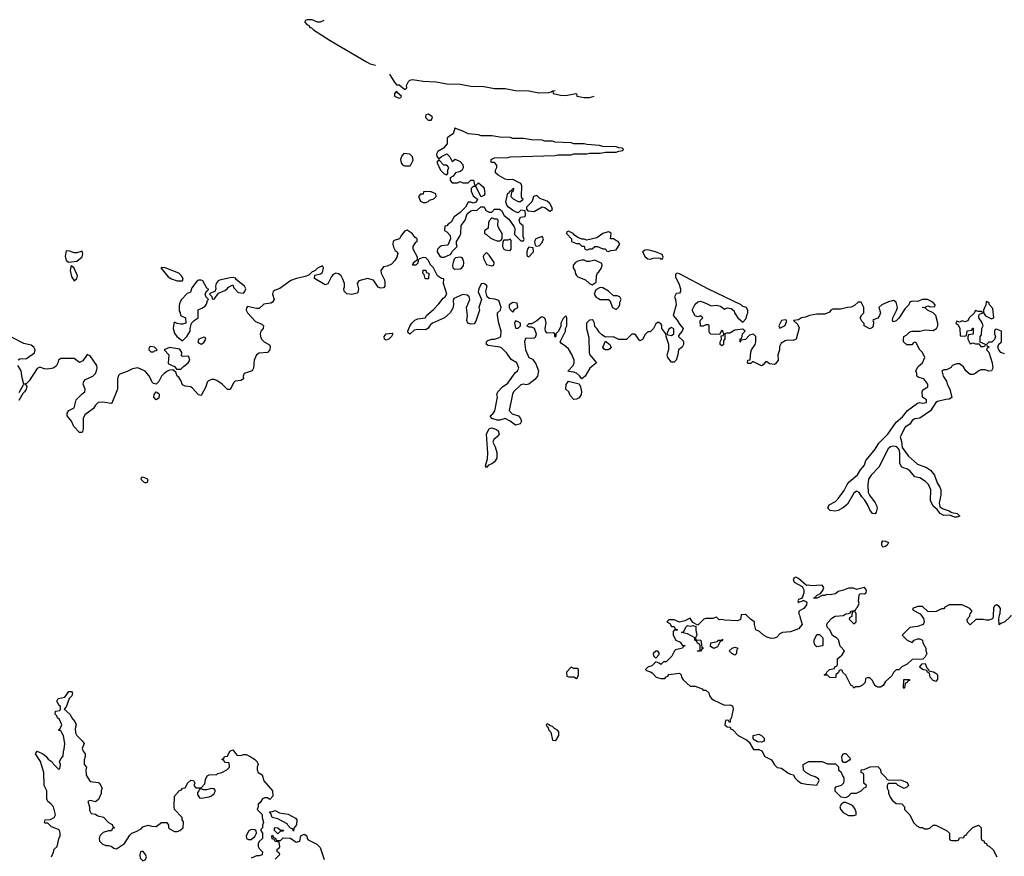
# Model space of a CAD drawing. Header units: inches. Extents: x 2601682 to 2755810, y 449311 to 584050.
# Tile 339 of 505: x 2682317 to 2689768, y 508175 to 514508. Entities that reach past the tile are written whole.
import ezdxf

# ---------------------------------------------------------------- set-up
doc = ezdxf.new("R2010")
doc.units = ezdxf.units.IN
doc.header["$MEASUREMENT"] = 0
doc.layers.add('C6580', color=7, linetype='Continuous')
doc.layers.add('C6581', color=7, linetype='Continuous')

msp = doc.modelspace()

# ---------------------------------------------------------------- linework, layer by layer
at = {"layer": 'C6580', "color": 2}
for points, elevation in [([(2687777.6, 510000), (2687771.6, 509968.4), (2687750, 509958), (2687650, 509962), (2687630, 509968), (2687610, 509966), (2687590, 509986), (2687563.6, 509976.4), (2687510, 509975.3), (2687494, 509970), (2687450, 509926), (2687410, 509946), (2687390, 509978), (2687350, 509958), (2687310, 509948), (2687270, 509966), (2687230, 509966), (2687214, 509950), (2687238, 509938), (2687250, 509914), (2687270, 509914), (2687278, 509898), (2687294, 509890), (2687290, 509886), (2687270, 509886), (2687262, 509878), (2687262, 509850), (2687282, 509810), (2687315.3, 509795.3), (2687332, 509772), (2687354, 509770), (2687338, 509762), (2687334, 509750), (2687281, 509739), (2687272, 509730), (2687251, 509689), (2687210, 509648), (2687190, 509646), (2687170, 509626), (2687156.4, 509636.4), (2687130, 509646), (2687102, 509618), (2687070, 509608), (2687052, 509590), (2687061, 509581), (2687092, 509572), (2687103.6, 509563.6), (2687134, 509530), (2687170, 509522), (2687198, 509522), (2687210, 509534), (2687222, 509538), (2687228.7, 509551.3), (2687310, 509562), (2687322, 509550), (2687324.7, 509530), (2687338, 509510), (2687390, 509462), (2687430, 509462), (2687482, 509442), (2687490, 509434), (2687510, 509434), (2687531.6, 509411.6), (2687538, 509390), (2687551.3, 509370), (2687570, 509356), (2687650, 509318), (2687690, 509322), (2687710, 509314), (2687716, 509290), (2687702, 509218), (2687694, 509210), (2687694, 509190), (2687687.3, 509187.3), (2687682, 509202), (2687670, 509206), (2687658, 509202), (2687654, 509170), (2687670, 509154), (2687692.7, 509152.7), (2687698, 509138), (2687710, 509134), (2687754, 509090), (2687816.9, 509056.9), (2687838, 509038), (2687870, 508984.7), (2687910, 508982.8), (2687934, 508974), (2687956, 508930), (2688006.4, 508906.4), (2688030, 508866.8), (2688050, 508846.8), (2688082, 508842), (2688130, 508806), (2688150, 508796), (2688172, 508792), (2688182, 508770), (2688202, 508750), (2688232, 508730), (2688270, 508720.7), (2688350, 508714), (2688366, 508750), (2688362, 508762), (2688336.4, 508776.4), (2688305.6, 508785.6), (2688266, 508810), (2688247.3, 508827.3), (2688246, 508870), (2688290, 508892), (2688310, 508894), (2688390, 508892), (2688430, 508874), (2688490, 508874), (2688512.7, 508852.7), (2688514, 508830), (2688532.7, 508812.7), (2688543.6, 508783.6), (2688554, 508770), (2688554, 508750), (2688551.6, 508728.4), (2688534, 508710), (2688490, 508698), (2688484.7, 508690), (2688486, 508670), (2688530, 508626), (2688570, 508621), (2688588, 508630), (2688610, 508654), (2688650, 508654), (2688686, 508670), (2688707.3, 508692.7), (2688722, 508698), (2688726, 508710), (2688706, 508730), (2688706, 508790), (2688702, 508802), (2688686, 508810), (2688686, 508830), (2688707.3, 508832.7), (2688752.7, 508852.7), (2688810, 508854), (2688831.6, 508831.6), (2688834, 508810), (2688874, 508770), (2688878, 508758), (2688890, 508754), (2688990, 508752), (2689032.7, 508732.7), (2689042, 508710), (2689030, 508698), (2689010, 508688.7), (2688966, 508710), (2688950, 508726), (2688890, 508726), (2688882, 508710), (2688882, 508690), (2688891.6, 508671.6), (2688892.7, 508652.7), (2688903.6, 508623.6), (2688919.6, 508599.6), (2688950, 508574), (2688991.6, 508571.6), (2689014, 508550), (2689014, 508530), (2689054, 508490), (2689082, 508430), (2689105.4, 508405.4), (2689130, 508394), (2689150, 508394), (2689163.6, 508383.6), (2689190, 508382), (2689206, 508390), (2689228.7, 508411.3), (2689250, 508412), (2689331.6, 508371.6), (2689354, 508350), (2689354, 508310), (2689358, 508298), (2689370, 508294), (2689410, 508294), (2689422, 508298), (2689430, 508314), (2689462, 508318), (2689467.3, 508332.7), (2689482, 508338), (2689486, 508350), (2689530, 508394), (2689572, 508412), (2689594, 508390), (2689594, 508310), (2689598, 508298), (2689612.7, 508292.7), (2689618, 508278), (2689632.7, 508272.7), (2689638, 508258), (2689652.7, 508252.7), (2689683.6, 508223.6), (2689711.6, 508171.6)], 6), ([(2688217, 510000), (2688222, 509990), (2688238, 509930), (2688210, 509898), (2688150, 509873.2), (2688090, 509868.7), (2688070, 509858), (2688047.1, 509832.9), (2688030, 509825.2), (2688004.7, 509824.7), (2687974.6, 509834.6), (2687946, 509850), (2687916.4, 509876.4), (2687888.7, 509888.7), (2687878, 509930), (2687878, 509950), (2687850, 509968), (2687816.3, 510000)], 6), ([(2689139.2, 510000), (2689156, 509976), (2689162, 509950), (2689154, 509930), (2689110, 509915.3), (2689052.7, 509907.3), (2688994, 509850), (2689034, 509810), (2689070, 509794), (2689086, 509810), (2689110, 509822), (2689130, 509822), (2689150, 509812), (2689152, 509790), (2689174, 509750), (2689174, 509730), (2689182, 509710), (2689170, 509686), (2689152.7, 509667.3), (2689070, 509666), (2689034, 509630), (2688991.6, 509608.4), (2688970, 509586), (2688950, 509586), (2688930, 509566), (2688918, 509542), (2688870, 509498), (2688851.1, 509468.9), (2688830, 509455.3), (2688810, 509455.3), (2688800.2, 509460.2), (2688788.9, 509468.9), (2688770, 509506), (2688750, 509526), (2688730, 509526), (2688718, 509522), (2688714, 509490), (2688694, 509470), (2688670, 509458), (2688642, 509458), (2688628.4, 509448.4), (2688622, 509462), (2688606, 509470), (2688570, 509546), (2688547.3, 509567.3), (2688542, 509582), (2688530, 509586), (2688518, 509582), (2688512.7, 509567.3), (2688494, 509550), (2688494, 509530), (2688490, 509526), (2688448.4, 509528.4), (2688430, 509546), (2688410, 509546), (2688406, 509550), (2688422, 509558), (2688426, 509570), (2688446, 509590), (2688482, 509598), (2688486, 509610), (2688502, 509618), (2688506, 509630), (2688506, 509670), (2688540.4, 509699.6), (2688558, 509730), (2688524.7, 509764.7), (2688513.6, 509813.6), (2688498, 509830), (2688467.3, 509847.3), (2688448, 509890), (2688428, 509910), (2688424, 509930), (2688430, 509942), (2688463.1, 509976.9), (2688488, 509992), (2688550, 509998), (2688553, 510000)], 6), ([(2688615.3, 510000), (2688614, 509990), (2688598, 509982), (2688594, 509970), (2688630, 509934), (2688646, 509950), (2688646, 510000)], 6), ([(2689684.8, 510000), (2689684.7, 509990), (2689682, 509978), (2689674, 509970), (2689650, 509962), (2689630, 509962), (2689608.9, 509968.9), (2689552, 509968), (2689510, 509928), (2689488.4, 509948.4), (2689488, 509970), (2689507.3, 509992.7), (2689507.7, 510000)], 6), ([(2689817.3, 510000), (2689814, 509990), (2689771.1, 509948.9), (2689742, 509938), (2689730, 509928), (2689726, 509970), (2689732.7, 510000)], 6), ([(2682558, 508170), (2682574, 508206), (2682578, 508230), (2682602, 508250), (2682612.5, 508307.5), (2682624, 508330), (2682624, 508350), (2682619, 508370), (2682610, 508377.2), (2682559, 508399), (2682530, 508426), (2682510, 508426), (2682506, 508430), (2682510, 508452), (2682550, 508454), (2682578, 508470), (2682588, 508490), (2682574, 508550), (2682552.9, 508572.9), (2682529.3, 508589.3), (2682522, 508610), (2682522, 508670), (2682502, 508710), (2682501.2, 508810), (2682474, 508894), (2682438, 508950), (2682450, 508971), (2682492, 508950), (2682514.4, 508934.4), (2682532, 508910), (2682562, 508890), (2682570, 508874), (2682610, 508834), (2682622, 508838), (2682626, 508870), (2682618, 508890), (2682630, 508914), (2682647.3, 508932.7), (2682648, 508970), (2682654.6, 508985.4), (2682659, 509030), (2682650, 509086), (2682630, 509126), (2682608, 509130), (2682622, 509138), (2682635.3, 509170), (2682618, 509210), (2682603.1, 509223.1), (2682598, 509238), (2682586, 509250), (2682587.3, 509272.7), (2682622, 509278), (2682626, 509290), (2682626, 509310), (2682616.4, 509316.4), (2682598, 509350), (2682609.1, 509370.9), (2682659, 509381), (2682690, 509422), (2682710, 509422), (2682716, 509410), (2682711.3, 509390), (2682691.1, 509368.9), (2682670, 509306), (2682654, 509290), (2682698, 509250), (2682716.9, 509216.9), (2682735.3, 509195.3), (2682744.7, 509170), (2682736.9, 509143.1), (2682738.8, 509110), (2682751, 509090), (2682791.3, 509050), (2682804.7, 509030), (2682791.3, 508990), (2682798, 508970), (2682814, 508950), (2682814, 508930), (2682805.4, 508905.4), (2682804.7, 508870), (2682822, 508850), (2682818, 508830), (2682821, 508790), (2682850, 508742), (2682914.4, 508734.4), (2682922, 508730), (2682942, 508690), (2682934, 508670), (2682934, 508650), (2682914.8, 508605.2), (2682890, 508588.7), (2682850, 508598), (2682834, 508590), (2682844.7, 508550), (2682844.7, 508524.7), (2682858, 508498), (2682890, 508494), (2682910, 508482), (2682951.3, 508471.3), (2682990, 508432), (2683016.9, 508416.9), (2683022, 508402), (2683034, 508390), (2683018, 508382), (2683011.6, 508368.4), (2682990, 508368), (2682950, 508355.3), (2682924.7, 508330), (2682918, 508310), (2682922, 508290), (2682942, 508270), (2682970, 508258), (2682990, 508258), (2683010, 508251.3), (2683030, 508238), (2683050, 508232), (2683110, 508272), (2683150, 508334), (2683166, 508350), (2683198, 508362), (2683236, 508384), (2683250, 508398), (2683290, 508411.3), (2683316.4, 508403.6), (2683350, 508402), (2683390, 508431.3), (2683432, 508430), (2683444.7, 508410), (2683444.7, 508390), (2683450, 508382), (2683490, 508362), (2683510, 508362), (2683530, 508371.3), (2683554, 508390), (2683556.4, 508436.4), (2683546, 508450), (2683546, 508470), (2683489.4, 508529.4), (2683485.2, 508550), (2683488.7, 508630), (2683527.3, 508672.7), (2683542, 508678), (2683548.4, 508691.6), (2683570, 508694), (2683589.1, 508730.9), (2683611.6, 508751.6), (2683632, 508750), (2683642, 508730), (2683634, 508710), (2683650, 508694), (2683690, 508694), (2683717.2, 508722.8), (2683722.7, 508757.3), (2683735.3, 508784.7), (2683750, 508792), (2683810, 508794), (2683818, 508802), (2683846, 508810), (2683886, 508830), (2683906, 508850), (2683902, 508882), (2683870, 508886), (2683862, 508902), (2683850, 508906), (2683848.4, 508911.6), (2683862, 508918), (2683866, 508930), (2683890, 508934), (2683908, 508970), (2683930, 508982), (2683961, 508941), (2683990, 508938), (2684010, 508944.7), (2684030, 508944.7), (2684062, 508930), (2684094, 508910), (2684114, 508890), (2684122, 508870), (2684114, 508850), (2684114, 508830), (2684122, 508810), (2684151.1, 508791.1), (2684166, 508746), (2684231.6, 508671.6), (2684232, 508630), (2684210, 508606), (2684190, 508618), (2684170, 508618), (2684154, 508610), (2684136.9, 508583.1), (2684122, 508570), (2684122, 508550), (2684114, 508530), (2684151.6, 508491.6), (2684152, 508470), (2684162, 508430), (2684154, 508410), (2684154, 508390), (2684142, 508378), (2684142, 508370), (2684154, 508350), (2684154, 508310), (2684130, 508286), (2684122, 508270), (2684122, 508250), (2684130, 508234), (2684154, 508210), (2684152.7, 508187.3), (2684130, 508178), (2684110, 508178), (2684070, 508162)], 2), ([(2684250, 508154), (2684286, 508190), (2684282, 508202), (2684266, 508210), (2684266, 508230), (2684282, 508238), (2684286, 508250), (2684282, 508282), (2684250, 508286), (2684242, 508302), (2684227.3, 508307.3), (2684226, 508330), (2684230, 508334), (2684238, 508318), (2684252.7, 508312.7), (2684258, 508298), (2684270, 508294), (2684290, 508294), (2684310, 508314), (2684367.3, 508312.7), (2684410, 508282), (2684438, 508290), (2684446, 508330), (2684470, 508342), (2684490.9, 508330.9), (2684492, 508310), (2684499.6, 508299.6), (2684567.1, 508267.1), (2684590, 508242), (2684622, 508150)], 2)]:
    msp.add_lwpolyline(points, dxfattribs=dict(at, elevation=elevation))
for points, elevation in [([(2687450, 509726), (2687446, 509730), (2687466, 509734), (2687467.3, 509767.3), (2687462, 509782), (2687447.3, 509787.3), (2687442, 509802), (2687426, 509810), (2687426, 509830), (2687370, 509858), (2687326, 509870), (2687342, 509878), (2687358, 509910), (2687370, 509922), (2687390, 509918), (2687410, 509922), (2687434, 509914), (2687434, 509886), (2687442, 509850), (2687432, 509830), (2687434, 509814), (2687472, 509810), (2687478, 509758), (2687492, 509750), (2687478, 509742), (2687470, 509728.7)], 6), ([(2688350, 509762), (2688338, 509770), (2688328, 509790), (2688328, 509810), (2688350, 509854), (2688370, 509854), (2688394, 509830), (2688394, 509770), (2688390, 509768)], 6), ([(2687570, 509748.7), (2687544, 509764), (2687548, 509790), (2687598, 509802), (2687606, 509810), (2687628, 509812), (2687638, 509818), (2687630, 509806), (2687618, 509802), (2687598, 509762)], 6), ([(2687130, 509728), (2687112, 509710), (2687112.7, 509692.7), (2687130, 509674), (2687156.4, 509703.6), (2687156.4, 509716.4), (2687147.3, 509727.3)], 6), ([(2687730, 509698), (2687706, 509710), (2687686, 509730), (2687708.4, 509751.6), (2687730, 509758), (2687752, 509750), (2687742, 509730), (2687742, 509710)], 6), ([(2689250, 509498), (2689230, 509506), (2689208, 509530), (2689202, 509562), (2689186, 509570), (2689182, 509582), (2689150, 509588), (2689130, 509606), (2689128, 509610), (2689147.3, 509632.7), (2689170, 509634), (2689182, 509602), (2689194, 509590), (2689198, 509578), (2689231.6, 509571.6), (2689256.9, 509556.9), (2689263.6, 509543.6), (2689263.6, 509516.4)], 6), ([(2686490, 509606), (2686454, 509570), (2686458, 509538), (2686470, 509534), (2686510, 509534), (2686530, 509522), (2686535.3, 509524.7), (2686546, 509550), (2686546, 509590), (2686536.4, 509596.4), (2686510, 509598)], 6), ([(2689010, 509446), (2689006, 509450), (2689007.3, 509512.7), (2689050, 509514), (2689050, 509506), (2689038, 509502), (2689034, 509490), (2689018, 509482), (2689014, 509450)], 6), ([(2686310, 509178), (2686302, 509170), (2686310, 509154), (2686314, 509154), (2686322, 509130), (2686336, 509116), (2686350, 509054), (2686370, 509052), (2686380.4, 509059.6), (2686398, 509090), (2686396.4, 509116.4), (2686386, 509130), (2686363.1, 509143.1), (2686350, 509158), (2686326, 509166), (2686326, 509170)], 6), ([(2687930, 509038), (2687901.2, 509041.2), (2687876.4, 509056.4), (2687868, 509068), (2687868, 509090), (2687910, 509098.8), (2687930.5, 509090.5), (2687951, 509070), (2687950, 509046)], 6), ([(2688550, 508886), (2688540.4, 508900.4), (2688538, 508930), (2688550, 508954), (2688570, 508954), (2688599.6, 508919.6), (2688602, 508910), (2688596.9, 508903.1), (2688570, 508886)], 6), ([(2683770, 508688), (2683730, 508678), (2683710, 508678), (2683690, 508686), (2683678, 508682), (2683674, 508670), (2683662, 508658), (2683663.6, 508643.6), (2683678, 508618), (2683694, 508614), (2683750, 508624.7), (2683770, 508632), (2683788, 508650), (2683798, 508670), (2683790, 508686)], 2), ([(2688570, 508582.7), (2688550, 508581.2), (2688532.8, 508567.2), (2688524, 508550), (2688527.3, 508532.7), (2688547.6, 508507.6), (2688590, 508484.9), (2688630, 508484.7), (2688646, 508490), (2688648, 508510), (2688638, 508538), (2688618.9, 508558.9)], 6), ([(2684390, 508366), (2684382, 508382), (2684367.3, 508387.3), (2684346, 508410), (2684342, 508422), (2684270, 508458), (2684228, 508470), (2684218, 508498), (2684207.3, 508512.7), (2684230, 508514), (2684250, 508522), (2684283.6, 508503.6), (2684350, 508494), (2684403.6, 508463.6), (2684414, 508450), (2684412.7, 508412.7), (2684392.7, 508387.3)], 2), ([(2684070, 508378), (2684051.1, 508368.9), (2684031.3, 508330), (2684034, 508310), (2684050, 508302), (2684070, 508302), (2684096, 508324), (2684108.7, 508350), (2684108, 508368), (2684096.4, 508376.4)], 2), ([(2684290, 508374), (2684310, 508374), (2684314, 508370), (2684310, 508366), (2684290, 508366), (2684270, 508346), (2684246, 508370), (2684246, 508390), (2684250, 508392), (2684271.6, 508391.6)], 2), ([(2683250, 508214), (2683231.6, 508208.4), (2683226, 508190), (2683230, 508162), (2683250, 508142), (2683270, 508152), (2683276, 508170), (2683270, 508188)], 2)]:
    msp.add_lwpolyline(points, close=True, dxfattribs=dict(at, elevation=elevation))
at = {"layer": 'C6581', "color": 2}
for points, elevation in [([(2684618.4, 514501.6), (2684591.6, 514488.4), (2684570, 514488), (2684530, 514508), (2684492.7, 514507.3), (2684478, 514502), (2684474, 514490), (2684494, 514470), (2684505.4, 514465.4), (2684512, 514450), (2684525.2, 514445.2), (2684541, 514430), (2684667.3, 514350), (2684940.5, 514190), (2684970, 514174.9), (2685010, 514163.2)], 2), ([(2685116.5, 514096.5), (2685150, 514037.3), (2685163, 514023), (2685170, 514016), (2685190, 514014), (2685230, 513982), (2685238, 513982), (2685248, 513992), (2685243.7, 514010), (2685259.5, 514040.5), (2685269.8, 514050.2), (2685290, 514055.2), (2685370, 514041.8), (2685470, 514038.5), (2685550, 514023.6), (2685650, 514020.9), (2685730, 514005.5), (2685830, 514002), (2685910, 513987.7), (2685990, 513987.4), (2686070, 513971.1), (2686170, 513968.9), (2686246.7, 513953.3), (2686322, 513958), (2686338, 513962), (2686348, 513970)], 2), ([(2686370.4, 513969.6), (2686352.7, 513967.3), (2686354.8, 513950), (2686410, 513936.5), (2686450, 513935.2), (2686526, 513950)], 2), ([(2686531.5, 513948.5), (2686534, 513930), (2686590, 513917.8), (2686630, 513918.9), (2686664, 513930)], 2), ([(2689770, 511979), (2689742, 511990), (2689726, 512010), (2689718, 512030), (2689727.3, 512052.7), (2689746, 512070), (2689746, 512150), (2689710, 512166), (2689698, 512162), (2689694, 512150), (2689694, 512130), (2689702, 512110), (2689692.7, 512087.3), (2689672.7, 512067.3), (2689650, 512066), (2689634, 512050), (2689638, 512038), (2689654, 512030), (2689638, 512022), (2689634, 512010), (2689651.6, 511991.6), (2689676, 511910), (2689682, 511870), (2689672, 511850), (2689650, 511848.7), (2689623.6, 511856.4), (2689590, 511858), (2689570, 511848), (2689550, 511828.7), (2689530, 511822), (2689510, 511822), (2689478, 511850), (2689459, 511879), (2689430, 511902), (2689410, 511902), (2689374, 511890), (2689364.7, 511875.3), (2689351.6, 511868.4), (2689330, 511858), (2689310, 511858), (2689294, 511850), (2689306, 511810), (2689330.7, 511770.7), (2689336, 511750), (2689356, 511710), (2689370, 511648), (2689350, 511635.3), (2689326, 511634), (2689262, 511618), (2689250.8, 511609.2), (2689210, 511547.3), (2689130, 511492.7), (2689090, 511486), (2689070, 511474), (2689053.4, 511446.6), (2689017.5, 511422.5), (2688983.5, 511356.5), (2688981, 511350), (2688990, 511314), (2688994, 511270), (2689043.4, 511203.4), (2689110, 511143), (2689178, 511118), (2689210, 511097.3), (2689240.4, 511060.4), (2689261.2, 511001.2), (2689280.4, 510970), (2689286.7, 510950), (2689286.7, 510910), (2689274.9, 510850), (2689280.9, 510820.9), (2689304.9, 510804.9), (2689350.3, 510790.3), (2689370, 510777.3), (2689410.8, 510770), (2689431, 510750), (2689410, 510742), (2689390, 510742.7), (2689356.5, 510756.5), (2689310, 510754), (2689282.7, 510770), (2689260.2, 510800.2), (2689230, 510825.2), (2689208.3, 510868.3), (2689213, 510950), (2689195.6, 510990), (2689172.3, 511012.3), (2689130, 511039.3), (2689090, 511048.7), (2689055.1, 511090), (2689030, 511109.3), (2689010, 511113.2), (2688990, 511124), (2688978, 511150), (2688978, 511230), (2688973.6, 511253.6), (2688953.8, 511273.8), (2688930, 511279.6), (2688905.8, 511274.2), (2688890, 511259.3), (2688818.7, 511121.3), (2688759.3, 511060.7), (2688740.4, 511030), (2688734.2, 510985.8), (2688738.4, 510930), (2688748.4, 510908.4), (2688790.3, 510850.3), (2688801.6, 510830), (2688806, 510810), (2688798.8, 510781.2), (2688790, 510768), (2688770, 510769), (2688750, 510797.2), (2688734.3, 510834.3), (2688711.5, 510871.5), (2688690, 510896), (2688670, 510929.2), (2688650, 510938.4), (2688630, 510922.7), (2688580.3, 510839.7), (2688550, 510814.5), (2688510, 510792.3), (2688487.2, 510787.2), (2688450, 510792.7), (2688432.7, 510810), (2688443.5, 510836.5), (2688490, 510862), (2688513.2, 510886.8), (2688556.6, 510943.4), (2688579.6, 510990), (2688594.5, 511010), (2688656.1, 511063.9), (2688679.1, 511100.9), (2688710, 511136), (2688720.9, 511170), (2688734.5, 511190), (2688790, 511257.3), (2688817.7, 511302.3), (2688886.6, 511370), (2688950, 511461), (2688998, 511502), (2689035.3, 511550), (2689110, 511604.7), (2689130, 511611.3), (2689150, 511606), (2689178, 511610), (2689178, 511630), (2689148.7, 511650), (2689145.2, 511690), (2689152.7, 511707.3), (2689188.7, 511730), (2689188.7, 511750), (2689158, 511790), (2689120.4, 511800.4), (2689106, 511810), (2689106, 511830), (2689098, 511850), (2689116.4, 511883.6), (2689148, 511910), (2689166, 511950), (2689148, 511990), (2689128, 512010), (2689102, 512062), (2689090, 512066), (2689078, 512062), (2689074, 512050), (2689067.3, 512047.3), (2689030, 512046), (2689006, 512070), (2689006, 512090), (2689008, 512110), (2689030, 512122), (2689053.6, 512146.4), (2689070, 512151), (2689128.9, 512151.1), (2689170, 512161), (2689230, 512154.8), (2689255.3, 512170), (2689264, 512190), (2689264, 512210), (2689249, 512269), (2689229.1, 512289.1), (2689186, 512310), (2689170, 512326), (2689146, 512330), (2689169, 512331), (2689190, 512342), (2689210, 512334), (2689242, 512338), (2689246, 512350), (2689226, 512370), (2689188, 512390), (2689150, 512391.1), (2689110, 512376), (2689070, 512378), (2689054, 512370), (2689044.7, 512350), (2689018, 512322), (2688970, 512249), (2688950, 512228.7), (2688930, 512222), (2688922, 512230), (2688925.2, 512250), (2688952.9, 512307.1), (2688959, 512330), (2688948.9, 512368.9), (2688930, 512382), (2688892.3, 512372.3), (2688841, 512350), (2688818, 512330), (2688831, 512290), (2688824.7, 512270), (2688810, 512249), (2688782, 512238), (2688774, 512230), (2688778, 512218), (2688776, 512190), (2688770, 512178), (2688750, 512168), (2688708, 512190), (2688707.3, 512207.3), (2688690, 512226), (2688678, 512250), (2688690, 512274), (2688706, 512290), (2688706, 512330), (2688686, 512370), (2688662, 512370), (2688634.4, 512345.6), (2688608.2, 512331.8), (2688582, 512330), (2688530, 512315.6), (2688470, 512317), (2688456, 512310), (2688445.2, 512294.8), (2688410, 512278), (2688350, 512278.4), (2688294, 512270), (2688263.4, 512256.6), (2688234, 512250), (2688210, 512235.3), (2688174, 512230), (2688203.6, 512203.6), (2688216, 512176), (2688192, 512090), (2688170, 512079), (2688130, 512082), (2688110, 512078), (2688079.8, 512060.2), (2688066.4, 512033.6), (2688066, 512010), (2688054.8, 511970), (2688058, 511930), (2688037.3, 511902.7), (2688030, 511899), (2687990, 511902), (2687970, 511918), (2687962, 511918), (2687943.6, 511896.4), (2687930, 511888.7), (2687870, 511918), (2687862, 511918), (2687850, 511906), (2687830, 511906), (2687826, 511910), (2687828, 511930), (2687846, 511934), (2687848.9, 511991.1), (2687855.3, 512010), (2687882, 512050), (2687888.7, 512070), (2687888, 512110), (2687870, 512128), (2687841, 512119), (2687810, 512088), (2687778, 512082), (2687770, 512066), (2687768.4, 512091.6), (2687782, 512098), (2687786, 512130), (2687806, 512150), (2687790, 512166), (2687730, 512158), (2687690, 512135.3), (2687664.7, 512135.3), (2687654, 512130), (2687652.7, 512092.7), (2687642, 512078), (2687642, 512050), (2687630, 512038), (2687618, 512050), (2687618, 512070), (2687628, 512090), (2687626, 512114), (2687642, 512118), (2687646, 512130), (2687638, 512150), (2687630, 512158), (2687614, 512126), (2687547.3, 512127.3), (2687538, 512138), (2687535.3, 512150), (2687533.6, 512193.6), (2687530, 512198), (2687510, 512198), (2687490, 512188), (2687468, 512188), (2687466, 512230), (2687486, 512250), (2687470, 512266), (2687450, 512258), (2687430, 512266), (2687406, 512310), (2687430, 512354), (2687448.4, 512371.6), (2687470, 512378), (2687510, 512362.8), (2687550, 512341), (2687590, 512347.7), (2687619.9, 512339.9), (2687650, 512318), (2687670, 512326), (2687702, 512322), (2687724.7, 512304.7), (2687726.8, 512290), (2687750.7, 512250), (2687790, 512218), (2687814.2, 512245.8), (2687821.2, 512278.8), (2687828, 512290), (2687827.3, 512307.3), (2687818, 512330), (2687790, 512338), (2687778, 512350), (2687530, 512469), (2687310, 512584), (2687290, 512588), (2687281, 512579), (2687279.6, 512559.6), (2687304.7, 512510), (2687318, 512470), (2687318, 512450), (2687310, 512438), (2687285.4, 512434.6), (2687271.3, 512410), (2687281, 512390), (2687284, 512350), (2687262, 512270), (2687293.7, 512233.7), (2687310, 512202), (2687338, 512170), (2687331.3, 512150), (2687302, 512118), (2687302, 512110), (2687336.8, 512076.8), (2687341, 512070), (2687341, 512050), (2687330.6, 512029.4), (2687302, 512010), (2687298, 511970), (2687284.7, 511930), (2687270, 511915.3), (2687250, 511915.3), (2687222, 511950), (2687218, 511970), (2687228.4, 512011.6), (2687228.7, 512050), (2687208.7, 512110), (2687208, 512130), (2687175.3, 512170), (2687175.3, 512195.3), (2687170, 512206), (2687150, 512218), (2687130, 512206), (2687114, 512170), (2687094, 512150), (2687090, 512146), (2687070, 512146), (2687050, 512126), (2687030, 512086), (2687010, 512078), (2686980.4, 512120.4), (2686970, 512128), (2686950, 512128), (2686910, 512088), (2686850, 512088), (2686810, 512108), (2686750, 512106), (2686723.1, 512123.1), (2686703.1, 512143.1), (2686688.4, 512168.4), (2686670, 512186), (2686668, 512210), (2686658, 512230), (2686650, 512235.3), (2686630, 512234), (2686606, 512210), (2686607.3, 512170), (2686623.5, 512103.5), (2686627.3, 511990), (2686631.3, 511970), (2686682, 511910), (2686631, 511870), (2686597.3, 511810), (2686570, 511788.7), (2686553.3, 511813.3), (2686531.3, 511831.3), (2686510, 511840.9), (2686470, 511846), (2686468.7, 511850), (2686505.2, 511890), (2686514, 511910), (2686513.2, 511930), (2686494.8, 511974.8), (2686470, 512015.3), (2686450, 512035.3), (2686416.4, 512056.4), (2686408, 512070), (2686448, 512150), (2686448, 512170), (2686458, 512190), (2686458, 512250), (2686450, 512266), (2686430, 512246), (2686418, 512222), (2686412, 512210), (2686411.6, 512188.4), (2686394, 512150), (2686374, 512130), (2686374, 512110), (2686370, 512106), (2686366, 512110), (2686366, 512130), (2686356.4, 512136.4), (2686310, 512135.3), (2686295.3, 512150), (2686293.2, 512170), (2686301.2, 512210), (2686297.2, 512237.2), (2686290, 512248), (2686270, 512258), (2686263.6, 512256.4), (2686230.9, 512229.1), (2686190, 512206), (2686170, 512206), (2686154, 512190), (2686170, 512182), (2686190, 512182), (2686210, 512172), (2686224.7, 512130), (2686223.6, 512116.4), (2686218, 512102), (2686210, 512098), (2686144.7, 512095.3), (2686138, 512070), (2686145.5, 512010), (2686170, 511952), (2686198, 511938), (2686223.5, 511903.5), (2686242.8, 511850), (2686234.8, 511810), (2686216.3, 511783.7), (2686170, 511749), (2686150, 511744), (2686130, 511749), (2686110, 511744), (2686054, 511690), (2686045.5, 511674.5), (2686020.7, 511550), (2686044.1, 511524.1), (2686091, 511510), (2686107.3, 511490), (2686114.8, 511470), (2686104.7, 511450), (2686070, 511439.3), (2686030, 511469.2), (2685990, 511489), (2685950, 511475.3), (2685930, 511475.3), (2685890, 511488.7), (2685878, 511510), (2685896.5, 511523.5), (2685913.4, 511546.6), (2685934, 511650), (2685928, 511670), (2685935.3, 511690), (2685971.9, 511728.1), (2686010, 511757.3), (2686066, 511834), (2686084, 511850), (2686095.1, 511870), (2686079, 511910), (2686036.6, 511936.6), (2686002.7, 511982.7), (2685963, 512023), (2685950, 512029.6), (2685862.5, 512042.5), (2685848.7, 512050), (2685849, 512070), (2685860.7, 512079.3), (2685889.6, 512090.4), (2685910, 512090.6), (2685940.9, 512099.1), (2685959, 512110), (2685960.9, 512150), (2685943.7, 512210), (2685933.2, 512270), (2685934, 512290), (2685955.3, 512310), (2685962, 512330), (2685942, 512382), (2685913.2, 512393.2), (2685870, 512397.2), (2685854, 512410), (2685844, 512450), (2685854, 512490), (2685844.7, 512504.7), (2685830, 512512.3), (2685810, 512509), (2685790.8, 512470), (2685787.9, 512447.9), (2685811.3, 512388.7), (2685792, 512330), (2685796, 512310), (2685770, 512226), (2685755.3, 512204.7), (2685730, 512202), (2685708, 512210), (2685702, 512230), (2685706.6, 512270), (2685699.3, 512330), (2685722.7, 512390), (2685721.2, 512401.2), (2685719, 512410), (2685702.7, 512422.7), (2685670, 512426.6), (2685603, 512397), (2685597.3, 512382.7), (2685600.5, 512350), (2685595.5, 512324.5), (2685574.8, 512290), (2685531, 512250), (2685442, 512210), (2685424, 512196), (2685407.5, 512172.5), (2685390, 512161.2), (2685330, 512163.7), (2685303, 512157), (2685270, 512128), (2685258, 512138), (2685255.3, 512150), (2685268.4, 512188.4), (2685284, 512210), (2685307.2, 512232.8), (2685330, 512244), (2685388.7, 512251.3), (2685395.3, 512270), (2685450, 512316), (2685490, 512358), (2685520.7, 512399.3), (2685538, 512410), (2685548.7, 512430), (2685524, 512510), (2685526, 512546), (2685510, 512548), (2685478, 512570), (2685448, 512630), (2685429, 512649), (2685408.7, 512688.7), (2685390, 512706), (2685370, 512708), (2685342, 512698), (2685332, 512688), (2685330, 512666), (2685314, 512650), (2685289.1, 512649.1), (2685298, 512662), (2685298, 512670), (2685327.3, 512692.7), (2685328, 512710), (2685294, 512770), (2685294, 512790), (2685315.3, 512824.7), (2685326, 512830), (2685326, 512850), (2685310, 512858), (2685288, 512890), (2685250, 512914), (2685230, 512908), (2685202, 512870), (2685192, 512848), (2685150, 512835.3), (2685144.7, 512830), (2685141, 512810), (2685145.4, 512785.4), (2685159.6, 512759.6), (2685174, 512750), (2685178, 512738), (2685170.7, 512709.3), (2685155.3, 512684.7), (2685130, 512658), (2685096.9, 512643.1), (2685070, 512638), (2685051.3, 512610), (2685052, 512588), (2685078, 512538), (2685081.7, 512521.7), (2685079.3, 512490), (2685070, 512478), (2685050, 512475.6), (2685030, 512482.9), (2684995.3, 512535.3), (2684948.9, 512548.9), (2684884.7, 512530), (2684871.3, 512510), (2684881, 512470), (2684876, 512444), (2684870, 512438), (2684830, 512428.7), (2684793.6, 512433.6), (2684773.2, 512453.2), (2684769.2, 512470), (2684774.2, 512485.8), (2684774, 512510), (2684763.9, 512543.9), (2684750, 512569), (2684730, 512585.2), (2684710, 512589.2), (2684690, 512579), (2684677.1, 512562.9), (2684650, 512508), (2684636.9, 512503.1), (2684630, 512502), (2684549.3, 512549.3), (2684550, 512574), (2684594.6, 512585.4), (2684610, 512594), (2684615.3, 512630), (2684610, 512646), (2684570, 512628), (2684550, 512606), (2684530, 512599), (2684504.7, 512575.3), (2684477, 512563), (2684412, 512550), (2684370, 512534.5), (2684285.8, 512474.2), (2684250, 512461.2), (2684236, 512450), (2684231, 512430), (2684242.8, 512390), (2684230.5, 512369.5), (2684218, 512362), (2684164.9, 512355.1), (2684130, 512322), (2684110, 512321.2), (2684042, 512338), (2684032.7, 512327.3), (2684032, 512310), (2684041, 512290), (2684102.8, 512222.8), (2684150, 512202.8), (2684162.8, 512190), (2684158.8, 512170), (2684142, 512150), (2684136.3, 512130), (2684139.1, 512110), (2684146.8, 512090), (2684168.4, 512068.4), (2684207.3, 512047.3), (2684213.7, 512033.7), (2684210.6, 512010), (2684192.2, 511987.8), (2684130, 511984.5), (2684108.5, 511971.5), (2684090.6, 511930), (2684087, 511870), (2684075.5, 511850), (2684016, 511830), (2684007.3, 511810), (2684010, 511789), (2683990, 511776), (2683948.3, 511771.7), (2683937.3, 511762.7), (2683910, 511709.3), (2683890, 511709.4), (2683849.4, 511750), (2683810, 511778), (2683790, 511784.5), (2683770, 511783.7), (2683746, 511774), (2683736.3, 511763.7), (2683726, 511730), (2683690, 511664), (2683670, 511669), (2683622.5, 511722.5), (2683610, 511729.3), (2683570, 511733.2), (2683550, 511745.2), (2683538, 511778), (2683521.2, 511801.2), (2683509.2, 511810), (2683499, 511839), (2683476.4, 511856.4), (2683450, 511855.3), (2683430, 511846), (2683410, 511829.4), (2683390.6, 511810), (2683370.4, 511769.6), (2683350, 511748.7), (2683330, 511753.2), (2683321.6, 511761.6), (2683294.5, 511814.5), (2683267.2, 511847.2), (2683212.3, 511872.3), (2683170, 511866), (2683130, 511843.7), (2683075.5, 511824.5), (2683064.9, 511815.1), (2683056.3, 511790), (2683057.1, 511710), (2683015.3, 511604.7), (2683010, 511602), (2682947.5, 511612.5), (2682910.7, 511609.3), (2682891, 511590), (2682875.9, 511564.1), (2682810, 511516), (2682797.1, 511490), (2682797.3, 511410), (2682793.4, 511390), (2682790, 511382), (2682770, 511382), (2682727.8, 511427.8), (2682710, 511469), (2682677.2, 511510), (2682677.2, 511530), (2682689, 511550), (2682729.3, 511570.7), (2682745.1, 511630), (2682790, 511676.3), (2682809.2, 511690), (2682814, 511710), (2682797.2, 511750), (2682802, 511770), (2682816.5, 511783.5), (2682870, 511810.8), (2682890, 511831), (2682899.5, 511850), (2682904.5, 511870), (2682902, 511890), (2682850, 511964), (2682827.3, 511972.7), (2682794.6, 511925.4), (2682770, 511914), (2682730, 511942.7), (2682630, 511942.7), (2682611, 511930), (2682606.8, 511910), (2682593.7, 511886.3), (2682570.7, 511869.3), (2682530, 511862), (2682504.7, 511864.7), (2682470, 511878), (2682450, 511868.7), (2682390, 511773.2), (2682370, 511755.3), (2682354, 511750), (2682363.6, 511743.6), (2682370.8, 511730.8), (2682366, 511710), (2682354.8, 511690), (2682340.5, 511679.5), (2682310, 511625.2)], 2), ([(2682305.6, 511934.4), (2682319.5, 511940.5), (2682370, 511942.8), (2682430, 511986), (2682435.1, 512010), (2682424, 512030), (2682403.7, 512043.7), (2682350, 512057), (2682250, 512107)], 2), ([(2682314, 511686), (2682348, 511750), (2682336.2, 511796.2), (2682329.4, 511850), (2682302.7, 511890)], 2), ([(2688553, 510000), (2688570, 510011.3), (2688588, 510012), (2688602, 510018), (2688610, 510032), (2688642, 510038), (2688646, 510050), (2688658, 510062), (2688668.7, 510090), (2688665.6, 510105.6), (2688670, 510154), (2688678, 510162), (2688690, 510164.7), (2688710, 510161), (2688722, 510170), (2688724, 510190), (2688710, 510208.7), (2688650, 510195.3), (2688626, 510206), (2688590, 510206), (2688550, 510189), (2688510, 510179), (2688490, 510162.7), (2688450, 510154), (2688424, 510156), (2688410, 510149.2), (2688390, 510148.7), (2688350.9, 510129.1), (2688329.3, 510129.3), (2688326, 510130), (2688330, 510134), (2688342, 510138), (2688346, 510150), (2688376.4, 510163.6), (2688393.6, 510186.4), (2688402, 510210), (2688390, 510228), (2688310, 510222), (2688290, 510228), (2688270, 510226), (2688210, 510279), (2688190, 510288.7), (2688178, 510282), (2688171.3, 510270), (2688178, 510250), (2688238, 510218), (2688251.6, 510191.6), (2688250.9, 510169.1), (2688242, 510138), (2688234, 510126), (2688210, 510118), (2688206, 510110), (2688210, 510094), (2688218, 510102), (2688246, 510110), (2688246, 510114), (2688270, 510102), (2688274.4, 510094.4), (2688270, 510078), (2688251.3, 510050), (2688212, 510030), (2688212, 510010), (2688217, 510000)], 6), ([(2689507.7, 510000), (2689508.4, 510011.6), (2689526, 510030), (2689506, 510050), (2689450, 510078), (2689350, 510078), (2689318, 510062), (2689311.6, 510048.4), (2689292.7, 510047.3), (2689251.6, 510028.4), (2689230, 510026), (2689188.4, 510028.4), (2689150, 510066), (2689112.7, 510067.3), (2689074, 510050), (2689078, 510038), (2689131.3, 510011.3), (2689139.2, 510000)], 6), ([(2689732.7, 510000), (2689736.4, 510016.4), (2689738, 510050), (2689730, 510066), (2689710, 510078), (2689694, 510070), (2689685.4, 510054.6), (2689684.8, 510000)], 6), ([(2687816.3, 510000), (2687810, 510006), (2687778, 510002), (2687777.6, 510000)], 6), ([(2688646, 510000), (2688646, 510010), (2688642, 510022), (2688630, 510026), (2688618, 510022), (2688615.3, 510000)], 6)]:
    msp.add_lwpolyline(points, dxfattribs=dict(at, elevation=elevation))
for points, elevation in [([(2685170, 513966), (2685154, 513950), (2685154, 513930), (2685190, 513914), (2685202, 513918), (2685206, 513930), (2685175.3, 513955.3)], 2), ([(2685410, 513792.3), (2685391.3, 513788.7), (2685387.3, 513767.3), (2685407.5, 513747.5), (2685430, 513746.8), (2685439.3, 513760.7), (2685441.2, 513770), (2685435.9, 513775.9)], 2), ([(2685610, 513686), (2685596.3, 513643.7), (2685572, 513630), (2685552, 513610), (2685551.6, 513568.4), (2685523.6, 513536.4), (2685482, 513510), (2685472, 513490), (2685472.7, 513472.7), (2685490, 513454), (2685508.4, 513471.6), (2685550, 513492), (2685572, 513470), (2685590, 513434), (2685612, 513452), (2685650, 513434), (2685670.9, 513410.9), (2685672, 513390), (2685664.7, 513370), (2685650, 513359), (2685614, 513350), (2685596.9, 513323.1), (2685574, 513310), (2685574, 513290), (2685590, 513274), (2685630, 513274), (2685650, 513282), (2685670, 513272), (2685710, 513274), (2685730, 513292), (2685752, 513292), (2685758, 513258), (2685770, 513254), (2685790, 513274), (2685823.6, 513243.6), (2685831.3, 513230), (2685838, 513190), (2685830, 513178), (2685810, 513166), (2685770, 513246), (2685750, 513246), (2685734, 513230), (2685734, 513210), (2685750, 513174), (2685782, 513150), (2685772.7, 513127.3), (2685750, 513118), (2685730, 513126), (2685710, 513126), (2685691.1, 513088.9), (2685651.1, 513048.9), (2685604.7, 513015.3), (2685583.6, 512976.4), (2685559.8, 512960.2), (2685550, 512948), (2685534, 512946), (2685532.7, 512912.7), (2685550, 512902), (2685575.3, 512875.3), (2685578, 512850), (2685558, 512802), (2685510, 512795.1), (2685493, 512787), (2685478.8, 512770), (2685476, 512750), (2685496.9, 512716.9), (2685510, 512711), (2685530, 512710.8), (2685570, 512726.8), (2685578, 512730), (2685590, 512754), (2685628, 512790), (2685622, 512810), (2685624, 512830), (2685648.7, 512870), (2685655.3, 512890), (2685659, 512950), (2685688.7, 512990), (2685702.7, 513037.3), (2685730, 513061), (2685750, 513066), (2685776.4, 513063.6), (2685808, 513092), (2685831, 513091), (2685844.7, 513064.7), (2685870, 513052), (2685890, 513052), (2685910, 513074), (2685947.3, 513072.7), (2685963.6, 513063.6), (2685984.7, 513024.7), (2686018, 512998), (2686059.8, 512939.8), (2686064.7, 512930), (2686062, 512882), (2686110, 512834), (2686130, 512834), (2686135.3, 512844.7), (2686128, 512868), (2686128, 512948), (2686104, 512964), (2686098, 512990), (2686107.3, 513012.7), (2686142, 513018), (2686146, 513030), (2686142, 513062), (2686110, 513066), (2686090, 513046), (2686070, 513054), (2686046, 513066), (2686015.3, 513090), (2686004, 513104), (2685995.3, 513130), (2686010, 513194), (2686022, 513198), (2686026, 513210), (2686042, 513218), (2686050, 513232), (2686054, 513230), (2686052, 513210), (2686038, 513202), (2686034, 513170), (2686051.6, 513151.6), (2686090, 513132), (2686107.3, 513132.7), (2686126, 513150), (2686118, 513158), (2686115.3, 513170), (2686116.2, 513250), (2686110, 513268.7), (2686050, 513298), (2686014.6, 513294.6), (2685990, 513302), (2685938, 513330), (2685918, 513350), (2685918, 513370), (2685928, 513390), (2685927.3, 513407.3), (2685910, 513426), (2685890, 513426), (2685886, 513430), (2685886, 513450), (2685910, 513462), (2686010, 513466), (2686030, 513471), (2686370, 513481), (2686390, 513486), (2686490, 513486), (2686510, 513491.3), (2686608.4, 513491.6), (2686630, 513498), (2686710, 513498), (2686750, 513504.7), (2686830, 513504.7), (2686850, 513514), (2686882, 513518), (2686886, 513530), (2686876.4, 513536.4), (2686850, 513538), (2686830, 513546), (2686730, 513548), (2686703.6, 513556.4), (2686610, 513562), (2686590, 513568), (2686510, 513568.7), (2686490, 513575.3), (2686370, 513582), (2686350, 513588), (2686290, 513588.7), (2686270, 513595.3), (2686190, 513598), (2686130, 513608), (2686050, 513608.7), (2686030, 513615.3), (2685950, 513618), (2685890, 513628), (2685810, 513628.7), (2685790, 513635.3), (2685710, 513644), (2685670, 513665.2)], 2), ([(2685224.5, 513495.5), (2685210, 513478), (2685198, 513450), (2685203.6, 513423.6), (2685214, 513410), (2685230, 513402), (2685270, 513402), (2685275.3, 513404.7), (2685295.3, 513444.7), (2685288.7, 513470), (2685269.1, 513489.1)], 2), ([(2685490, 513446), (2685474, 513430), (2685502, 513370), (2685530, 513342), (2685550, 513334), (2685556.4, 513343.6), (2685558, 513370), (2685566, 513390), (2685550, 513406), (2685527.3, 513407.3)], 2), ([(2685391.6, 513208.4), (2685374, 513206), (2685370, 513186), (2685350, 513186), (2685334, 513170), (2685350, 513134), (2685370, 513124.7), (2685390, 513124.7), (2685406, 513130), (2685418, 513142), (2685450, 513152), (2685468, 513170), (2685466, 513190), (2685430, 513204)], 2), ([(2686230, 513176.9), (2686204.9, 513170), (2686198.8, 513141.2), (2686192, 513130), (2686152, 513090), (2686152.7, 513072.7), (2686162, 513062), (2686210, 513056), (2686270, 513091.3), (2686290, 513086), (2686330, 513058), (2686348.4, 513071.6), (2686345.2, 513090), (2686330, 513117), (2686310, 513134.7), (2686253.3, 513153.3)], 2), ([(2685890, 513008), (2685870, 512986), (2685864.7, 512970), (2685862, 512930), (2685834, 512910), (2685834, 512890), (2685850, 512882), (2685876.9, 512856.9), (2685903.6, 512843.6), (2685930, 512834), (2685950, 512834), (2685962, 512838), (2685967.3, 512852.7), (2685968, 512890), (2685942, 512930), (2685935.3, 512950), (2685938, 512990), (2685930, 512998), (2685910, 512998)], 2), ([(2686470, 512906), (2686458, 512902), (2686454, 512890), (2686494, 512850), (2686494, 512830), (2686530, 512814), (2686550, 512814), (2686570, 512794), (2686590, 512794), (2686594, 512770), (2686605.4, 512765.4), (2686614.6, 512765.4), (2686630, 512774), (2686650, 512774), (2686670, 512792), (2686690, 512792), (2686730, 512774), (2686750, 512774), (2686758, 512758), (2686770, 512754), (2686790, 512762), (2686830, 512766), (2686858, 512810), (2686846, 512830), (2686832.9, 512832.9), (2686810, 512848), (2686788.7, 512848.7), (2686794, 512890), (2686779.7, 512899.7), (2686770, 512902.9), (2686731, 512890), (2686684, 512856), (2686610, 512838), (2686590, 512846), (2686570, 512846), (2686540.4, 512860.4), (2686516.4, 512876.4), (2686506, 512890), (2686490, 512898)], 2), ([(2686030, 512846), (2686010, 512838), (2685982, 512838), (2685974, 512830), (2685972, 512790), (2685982, 512770), (2685990, 512764.7), (2686030, 512762), (2686035.3, 512770), (2686036.4, 512836.4)], 2), ([(2686270, 512868), (2686222, 512850), (2686212, 512830), (2686218, 512798), (2686230, 512794), (2686250, 512798), (2686270, 512822), (2686282, 512850)], 2), ([(2682670, 512758), (2682662.5, 512717.5), (2682670, 512684.7), (2682690, 512672), (2682750, 512681), (2682790, 512712), (2682795.5, 512735.5), (2682790, 512755.3), (2682750, 512742), (2682730, 512742), (2682696.4, 512756.4)], 2), ([(2686170, 512786), (2686163.6, 512776.4), (2686154, 512750), (2686154, 512730), (2686158, 512718), (2686170, 512714), (2686206, 512750), (2686202, 512782)], 2), ([(2687070, 512765.2), (2687050, 512764), (2687031.3, 512750), (2687050, 512712), (2687070, 512698), (2687090, 512696), (2687110, 512702.8), (2687150, 512706), (2687163.6, 512703.6), (2687170, 512694), (2687182, 512698), (2687186, 512710), (2687178, 512730), (2687128, 512750)], 2), ([(2685650, 512709.2), (2685614.4, 512705.6), (2685605.2, 512694.8), (2685598, 512670), (2685593.4, 512650), (2685596, 512630), (2685610, 512618.8), (2685650, 512622), (2685664, 512630), (2685675.5, 512644.5), (2685679.3, 512670), (2685673.6, 512693.6), (2685664.7, 512704.7)], 2), ([(2685850, 512746), (2685830, 512726), (2685825.4, 512714.6), (2685830, 512694), (2685850, 512654), (2685890, 512644.7), (2685906, 512650), (2685908, 512670), (2685870, 512726)], 2), ([(2686590, 512688.7), (2686570, 512688.7), (2686539.8, 512680.2), (2686522, 512670), (2686504.7, 512650), (2686504.7, 512630), (2686518, 512610), (2686523.6, 512583.6), (2686531.6, 512571.6), (2686542, 512562), (2686599.8, 512539.8), (2686630, 512512), (2686650, 512502), (2686679, 512521), (2686682, 512570), (2686689.1, 512590.9), (2686700.4, 512599.6), (2686716.4, 512623.6), (2686726, 512650), (2686722, 512662), (2686670, 512688), (2686630, 512678), (2686610, 512678)], 2), ([(2682710, 512646), (2682703.6, 512636.4), (2682698.8, 512610), (2682710, 512564.7), (2682730, 512531.3), (2682748.7, 512550), (2682754, 512570), (2682730, 512626)], 2), ([(2683390, 512633.2), (2683384.7, 512630), (2683442, 512562), (2683465.2, 512545.2), (2683510, 512530.7), (2683550, 512532), (2683554, 512550), (2683542, 512570), (2683522, 512590), (2683418, 512630)], 2), ([(2685390, 512546), (2685386, 512550), (2685378, 512578), (2685369.1, 512589.1), (2685370, 512612), (2685391, 512611), (2685394, 512594), (2685414, 512590), (2685410, 512546)], 2), ([(2683690, 512536.9), (2683670, 512535.6), (2683660.7, 512530), (2683621, 512479), (2683610, 512446), (2683584.7, 512435.3), (2683542, 512390), (2683530, 512368), (2683524, 512344), (2683523.6, 512303.6), (2683531.6, 512291.6), (2683534, 512270), (2683572, 512250), (2683574, 512210), (2683550, 512202), (2683536.9, 512203.1), (2683509.2, 512209.2), (2683490, 512219), (2683484, 512210), (2683479.5, 512170), (2683490, 512134.8), (2683506.7, 512110), (2683550, 512078), (2683582, 512110), (2683608, 512150), (2683608, 512170), (2683618, 512210), (2683638, 512230), (2683668, 512250), (2683667.3, 512312.7), (2683696.4, 512323.6), (2683720.4, 512339.6), (2683730, 512354), (2683738, 512382), (2683746, 512390), (2683728.4, 512408.4), (2683722, 512430), (2683730, 512454), (2683742, 512458), (2683746, 512470), (2683734.6, 512474.6), (2683702.7, 512530)], 2), ([(2683930, 512556.9), (2683910, 512554.7), (2683830, 512535.8), (2683819.1, 512530), (2683803, 512510), (2683798.8, 512490), (2683802, 512470), (2683794, 512450), (2683762, 512438), (2683754, 512430), (2683771.6, 512411.6), (2683774, 512394), (2683790, 512392), (2683822, 512438), (2683870, 512458), (2683888, 512470), (2683896.4, 512483.6), (2683930, 512502), (2683938.8, 512478.8), (2683970, 512442), (2684010, 512438), (2684022, 512450), (2684029, 512470), (2684019.5, 512490), (2683959.1, 512539.1), (2683950, 512551.3)], 2), ([(2686710, 512482), (2686678, 512462), (2686664.7, 512430), (2686678, 512410), (2686710, 512390.8), (2686774, 512390), (2686782, 512382), (2686802, 512330), (2686830, 512314), (2686848.4, 512331.6), (2686858, 512350), (2686858, 512370), (2686868, 512390), (2686858, 512410), (2686838, 512418), (2686810, 512418), (2686772.5, 512452.5), (2686730, 512477.2)], 2), ([(2689630, 512374), (2689627.3, 512350), (2689611.3, 512310), (2689611.3, 512290), (2689626.8, 512266.8), (2689670, 512244.7), (2689688, 512252), (2689682, 512322), (2689655.3, 512350), (2689650, 512366)], 2), ([(2686050, 512366), (2686022, 512350), (2686022, 512330), (2686030, 512314), (2686050, 512294), (2686063.1, 512316.9), (2686086, 512330), (2686082, 512362)], 2), ([(2689550, 512306), (2689536.9, 512283.1), (2689502, 512250), (2689492, 512228), (2689470, 512222), (2689450, 512228), (2689430, 512218), (2689410, 512226), (2689402, 512210), (2689418, 512198), (2689431.6, 512171.6), (2689434, 512114), (2689467.3, 512112.7), (2689482, 512118), (2689486, 512150), (2689490, 512154), (2689522, 512158), (2689527.3, 512172.7), (2689532.7, 512172.7), (2689532.7, 512127.3), (2689498, 512122), (2689492.7, 512107.3), (2689492, 512090), (2689503.6, 512063.6), (2689510, 512054), (2689530, 512062), (2689550, 512054), (2689574, 512054), (2689590, 512034), (2689610, 512034), (2689622, 512038), (2689626, 512050), (2689586, 512066), (2689586, 512110), (2689596.4, 512123.6), (2689598, 512170), (2689608, 512190), (2689598, 512218), (2689575.3, 512250), (2689575.3, 512270), (2689580.2, 512279.8), (2689606, 512290), (2689598, 512298), (2689570, 512298)], 2), ([(2686070, 512228), (2686062.8, 512210), (2686070, 512174), (2686090, 512172), (2686108, 512190), (2686108, 512210), (2686090, 512222)], 2), ([(2688110, 512236), (2688082, 512230), (2688062, 512190), (2688070, 512174), (2688090, 512182), (2688110, 512194), (2688122, 512230)], 2), ([(2687250, 512178), (2687230, 512166), (2687214, 512130), (2687222, 512122), (2687250, 512118), (2687268, 512130), (2687267.3, 512167.3)], 2), ([(2683710, 512106), (2683674, 512090), (2683664.7, 512070), (2683670, 512062), (2683690, 512052), (2683710, 512064.7), (2683726, 512090), (2683722, 512102)], 2), ([(2685090, 512082), (2685084.7, 512084.7), (2685078, 512090), (2685075.3, 512110), (2685090, 512130.8), (2685136, 512136), (2685142, 512130), (2685132, 512110), (2685110, 512089)], 2), ([(2683310, 512035.1), (2683298, 512030), (2683294, 512010), (2683310, 511994), (2683330, 511994), (2683338, 512002), (2683350, 512004.7), (2683358, 512010), (2683338, 512030)], 2), ([(2683450, 512027), (2683411, 512010), (2683444.9, 511970), (2683441, 511910), (2683444, 511904), (2683490, 511882), (2683503.6, 511863.6), (2683530, 511862), (2683538, 511862), (2683556.4, 511883.6), (2683593.2, 511910), (2683604, 511930), (2683597.2, 511957.2), (2683590, 511962), (2683550, 511958), (2683543.1, 511963.1), (2683544, 511990), (2683530, 512014)], 2), ([(2686770, 512008), (2686748.4, 512008.4), (2686736.4, 512016.4), (2686729, 512029), (2686750, 512074), (2686782, 512050), (2686792, 512030), (2686783.6, 512016.4)], 2), ([(2686510, 511634), (2686484.1, 511664.1), (2686472, 511692), (2686449, 511710), (2686452.9, 511747.1), (2686469.1, 511770.9), (2686550.9, 511750.9), (2686560.7, 511730), (2686567.7, 511690), (2686566.8, 511670), (2686550, 511646), (2686530, 511636)], 2), ([(2683350, 511629.2), (2683333.2, 511650), (2683334, 511670), (2683350, 511691.3), (2683370, 511678), (2683373.4, 511670), (2683370, 511642)], 2), ([(2685850, 511118), (2685842, 511130), (2685856.6, 511183.4), (2685859.6, 511230), (2685848.7, 511370), (2685870, 511414), (2685890, 511418), (2685926, 511406), (2685936.9, 511396.9), (2685946, 511370), (2685931.3, 511350), (2685904.7, 511330), (2685898.8, 511310), (2685915.3, 511275.3), (2685927.1, 511232.9), (2685927.3, 511190), (2685910, 511161.2), (2685890, 511145.2), (2685864.7, 511135.3)], 2), ([(2683250, 511046), (2683238, 511042), (2683234, 511030), (2683254, 511010), (2683270, 511002), (2683286, 511010), (2683286, 511030)], 6), ([(2688850, 510515.3), (2688841.2, 510530), (2688842, 510550), (2688850, 510562), (2688870, 510561), (2688891.3, 510550), (2688882.8, 510530), (2688870, 510519.3)], 2)]:
    msp.add_lwpolyline(points, close=True, dxfattribs=dict(at, elevation=elevation))

doc.saveas('drawing.dxf')
